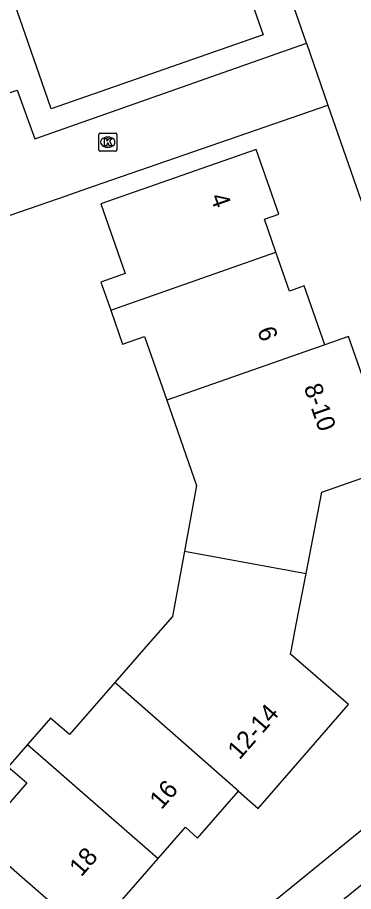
# Model space of a CAD drawing. Extents: x 158474 to 159560, y 388525 to 389605.
# Drawn here: x 158875.13 to 158893.76, y 388986.6 to 389035.01 of the extents above; entities that cross this region are included whole.
import ezdxf

# ---------------------------------------------------------------- set-up
doc = ezdxf.new("R2010")
doc.units = 0
for name, color, linetype in [('IMGEO_Kolk', 7, 'Continuous'), ('IMGEO_Muur', 7, 'Continuous'), ('IMGEO_Pand', 7, 'Continuous'), ('IMGEO_Pand_nummerreeks', 7, 'Continuous'), ('IMGEO_Rijbaan_lokaal_open', 7, 'Continuous'), ('IMGEO_Voetpad_open', 7, 'Continuous')]:
    doc.layers.add(name, color=color, linetype=linetype)

msp = doc.modelspace()

# ---------------------------------------------------------------- linework, layer by layer
at = {"layer": 'IMGEO_Kolk'}
for p, q in [((158879.631, 389027.68), (158879.631, 389028.532)), ((158879.706, 389028.606), (158880.558, 389028.606)), ((158880.119, 389028.386), (158880.144, 389028.386)), ((158880.632, 389028.532), (158880.632, 389027.68)), ((158880.142, 389027.826), (158880.117, 389027.826)), ((158880.558, 389027.606), (158879.706, 389027.606))]:
    msp.add_line(p, q, dxfattribs=at)
for points in [[(158879.631, 389027.68), (158879.631, 389028.532)], [(158879.706, 389028.606), (158880.558, 389028.606)], [(158879.952, 389028.306), (158880.075, 389028.306), (158880.075, 389028.155), (158880.205, 389028.306), (158880.369, 389028.306), (158880.223, 389028.155), (158880.376, 389027.906), (158880.224, 389027.906), (158880.139, 389028.07), (158880.075, 389028.003), (158880.075, 389027.906), (158879.952, 389027.906), (158879.952, 389028.306)], [(158880.632, 389028.532), (158880.632, 389027.68)], [(158880.558, 389027.606), (158879.706, 389027.606)]]:
    msp.add_lwpolyline(points, dxfattribs=at)
for centre, start, end in [((158879.708, 389028.53), 91.552, 178.448), ((158879.708, 389028.53), 91.552, 178.448), ((158880.556, 389028.53), 1.552, 88.448), ((158880.556, 389028.53), 1.552, 88.448), ((158879.708, 389027.682), 181.552, 268.448), ((158879.708, 389027.682), 181.552, 268.448), ((158880.556, 389027.682), 271.552, 358.448), ((158880.556, 389027.682), 271.552, 358.448)]:
    msp.add_arc(centre, 0.0765, start, end, dxfattribs=at)
for centre, major_axis, ratio, start_param, end_param in [((158880.118, 389028.106), (-0.387, 0.002), 0.722429, 4.712389, 7.853982), ((158880.143, 389028.106), (-0.39, 0.002), 0.717154, 1.570796, 4.712389)]:
    msp.add_ellipse(centre, major_axis=major_axis, ratio=ratio, start_param=start_param, end_param=end_param, dxfattribs=at)
at = {"layer": 'IMGEO_Muur'}
msp.add_lwpolyline([(158877.403, 389024.987), (158879.404, 389025.687)], dxfattribs=at)
at = {"layer": 'IMGEO_Pand'}
for points in [[(158873.166, 389051.943), (158875.97, 389052.924), (158876.857, 389050.386), (158879.666, 389051.368), (158881.422, 389046.344), (158882.036, 389046.559), (158883.371, 389042.74), (158882.734, 389042.517), (158883.004, 389041.745), (158883.998, 389038.902), (158886.723, 389039.855), (158888.749, 389034.058), (158876.999, 389029.951), (158876.478, 389031.44), (158874.971, 389035.753), (158877.757, 389036.727), (158876.316, 389040.848), (158876.499, 389040.912), (158875.72, 389043.139)], [(158889.458, 389022.008), (158888.82, 389023.835), (158889.617, 389024.114), (158888.366, 389027.695), (158879.754, 389024.686), (158881.102, 389020.83), (158879.753, 389020.358), (158880.296, 389018.804)], [(158880.296, 389018.804), (158889.458, 389022.008)], [(158892.166, 389016.883), (158891.027, 389020.143), (158890.209, 389019.858), (158889.458, 389022.008)], [(158880.296, 389018.804), (158880.956, 389016.915), (158882.175, 389017.341), (158883.405, 389013.821)], [(158891.14, 389004.206), (158891.716, 389007.178), (158892.008, 389008.72), (158896.008, 389010.117), (158893.483, 389017.343), (158892.166, 389016.883)], [(158892.166, 389016.883), (158883.405, 389013.821)], [(158883.405, 389013.821), (158885.06, 389009.082), (158884.387, 389005.459)], [(158884.387, 389005.459), (158883.715, 389001.836), (158882.114, 389000), (158880.522, 388998.175)], [(158884.387, 389005.459), (158891.14, 389004.206)], [(158887.379, 388992.153), (158888.465, 388991.199), (158893.481, 388996.949), (158890.268, 388999.752), (158890.317, 389000), (158890.569, 389001.288), (158891.14, 389004.206)], [(158880.522, 388998.175), (158878.007, 388995.293), (158876.964, 388996.204), (158875.687, 388994.741)], [(158887.379, 388992.153), (158880.522, 388998.175)], [(158875.687, 388994.741), (158874.616, 388993.513), (158875.646, 388992.614), (158872.945, 388989.517), (158875.387, 388987.386), (158879.154, 388984.099), (158882.929, 388988.426)], [(158875.687, 388994.741), (158882.929, 388988.426)], [(158882.929, 388988.426), (158884.437, 388990.155), (158885.117, 388989.561), (158887.379, 388992.153)]]:
    msp.add_lwpolyline(points, dxfattribs=at)
at = {"layer": 'IMGEO_Rijbaan_lokaal_open'}
for points in [[(158865.996, 389026.189), (158868.906, 389027.26), (158868.395, 389028.707), (158875.107, 389030.976), (158876.086, 389028.287), (158891.149, 389033.581)], [(158891.149, 389033.581), (158892.343, 389030.156)], [(158868.252, 389020.455), (158868.268, 389021.838), (158869.772, 389022.36), (158877.403, 389024.987), (158879.404, 389025.687), (158892.343, 389030.156)]]:
    msp.add_lwpolyline(points, dxfattribs=at)
at = {"layer": 'IMGEO_Voetpad_open'}
for points in [[(158891.149, 389033.581), (158887.717, 389043.445), (158882.492, 389058.35), (158880.543, 389059.085)], [(158892.343, 389030.156), (158902.86, 389000), (158900.808, 388995.343), (158880.758, 388979.06)], [(158885.318, 388979.77), (158902.098, 388993.366)]]:
    msp.add_lwpolyline(points, dxfattribs=at)

# ---------------------------------------------------------------- texts
at = {"layer": 'IMGEO_Pand_nummerreeks'}
for s, rotation, p in [('4', 289.2565, (158885.805, 389025.083)), ('6', 289.2587, (158888.41, 389017.691)), ('8-10', 289.2626, (158890.99, 389014.534)), ('12-14', 48.9019, (158887.435, 388993.851)), ('16', 48.8962, (158883.11, 388991.093)), ('18', 48.8976, (158878.661, 388987.367))]:
    msp.add_text(s, height=1, rotation=rotation, dxfattribs=at).set_placement(p)

doc.saveas('drawing.dxf')
